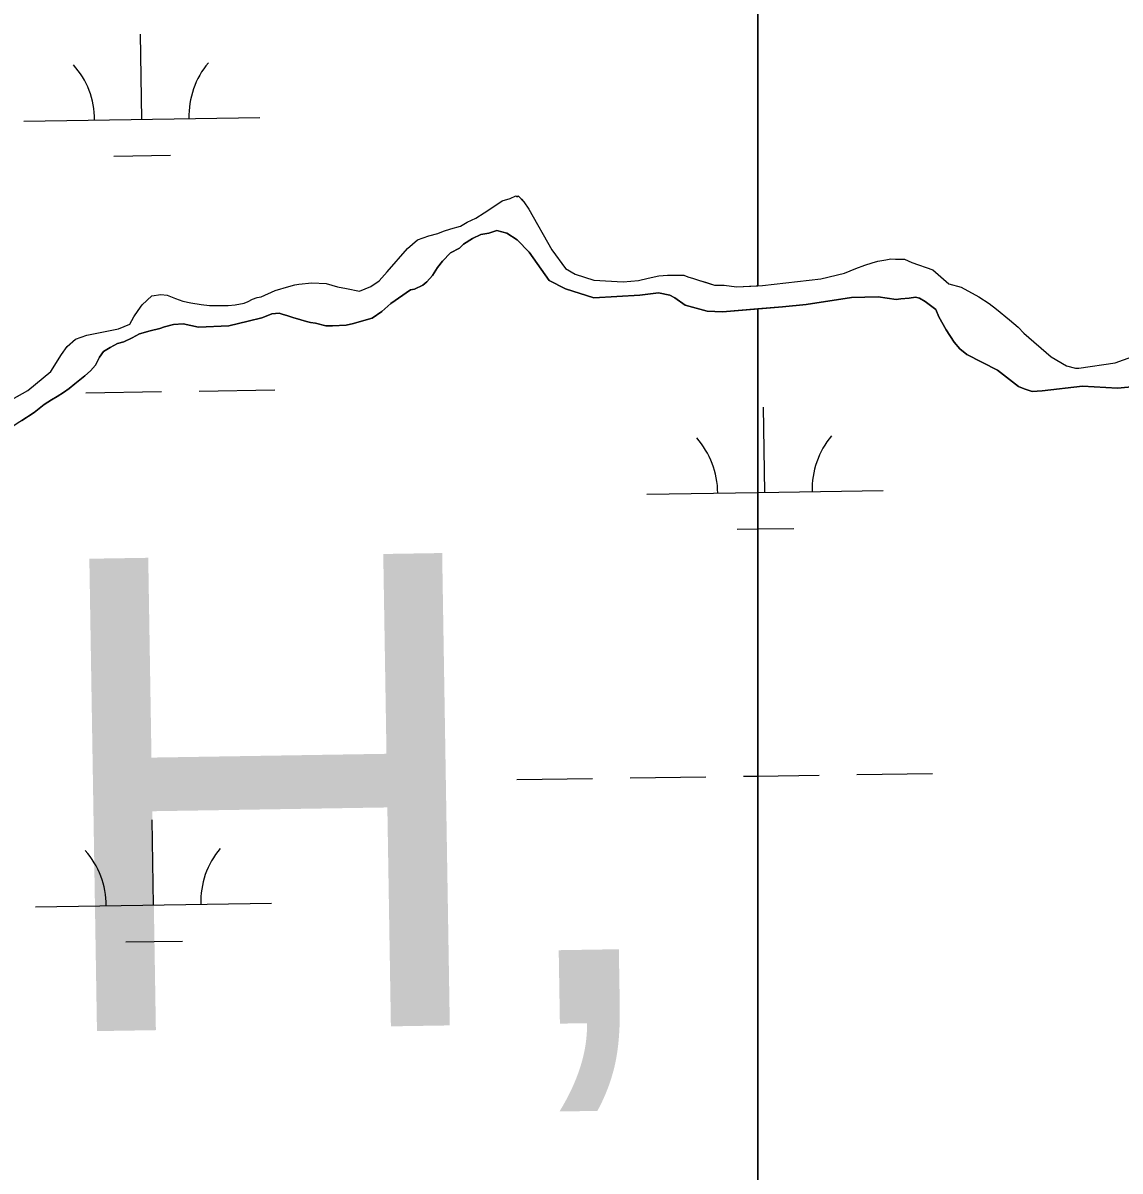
# Model space of a CAD drawing. Extents: x 3807117 to 3845308, y 337856 to 363736.
# Drawn here: x 3820378 to 3820842.5, y 344049.6 to 344535.6 of the extents above; entities that cross this region are included whole.
import ezdxf

# ---------------------------------------------------------------- set-up
doc = ezdxf.new("R2010")
doc.units = 0
for name, color, linetype in [('V-TOPO-GNAM-IDEN', 7, 'Continuous'), ('V-TOPO-SHOR', 7, 'Continuous'), ('V-WETL-SWMP', 7, 'Continuous')]:
    doc.layers.add(name, color=color, linetype=linetype)

msp = doc.modelspace()

# ---------------------------------------------------------------- linework, layer by layer
at = {"layer": 'V-TOPO-SHOR'}
for points in [[(3820362.85, 344370.47), (3820380.09, 344379.94), (3820389.77, 344388.1), (3820394.29, 344395.27), (3820396.72, 344398.69), (3820400.17, 344401.75), (3820404.99, 344403.42), (3820418.4, 344406.06), (3820423.22, 344408.08), (3820424.96, 344411.16), (3820426.7, 344413.89), (3820428.43, 344416.28), (3820432.58, 344420.02), (3820436.36, 344420.67), (3820439.1, 344420.31), (3820442.53, 344418.91), (3820445.61, 344417.85), (3820449.03, 344417.14), (3820453.49, 344416.42), (3820456.92, 344416.05), (3820460.69, 344416.02), (3820464.81, 344415.98), (3820467.9, 344416.3), (3820471.69, 344416.96), (3820473.41, 344417.63), (3820475.13, 344418.65), (3820477.2, 344419.31), (3820478.91, 344419.64), (3820484.77, 344422.34), (3820490.62, 344424.01), (3820493.03, 344424.68), (3820494.75, 344425.01), (3820500.24, 344425.65), (3820506.42, 344425.26), (3820511.21, 344423.85), (3820514.98, 344423.13), (3820520.46, 344422.05), (3820525.29, 344424.07), (3820528.74, 344426.45), (3820532.2, 344430.2), (3820540.86, 344440.08), (3820545.01, 344443.82), (3820549.83, 344445.5), (3820553.61, 344446.5), (3820556.02, 344447.51), (3820559.12, 344448.51), (3820563.25, 344449.51), (3820566, 344451.2), (3820569.79, 344452.89), (3820573.25, 344455.26), (3820579.45, 344459.33), (3820580.84, 344460.35), (3820584.28, 344461.35), (3820586.69, 344462.36), (3820587.03, 344462.01), (3820587.72, 344462.35), (3820588.4, 344461.66), (3820589.08, 344460.97), (3820590.1, 344459.93), (3820592.13, 344456.83), (3820601.95, 344439.58), (3820607.72, 344431.64), (3820611.82, 344429.21), (3820619.69, 344426.74), (3820632.04, 344425.95), (3820638.57, 344426.59), (3820642.7, 344427.58), (3820647.16, 344428.58), (3820650.94, 344428.89), (3820654.37, 344428.86), (3820657.81, 344428.84), (3820659.52, 344428.13), (3820661.91, 344427.43), (3820663.96, 344426.73), (3820667.39, 344425.67), (3820670.81, 344424.61), (3820674.93, 344424.58), (3820680.08, 344423.85), (3820691.06, 344424.45), (3820715.8, 344427.34), (3820725.77, 344429.66), (3820730.59, 344431.68), (3820734.38, 344433.02), (3820737.47, 344434.03), (3820739.88, 344434.69), (3820743.32, 344435.35), (3820745.38, 344435.68), (3820747.44, 344435.66), (3820751.22, 344435.63), (3820754.29, 344434.23), (3820763.19, 344431.07), (3820770.01, 344425.18), (3820775.15, 344423.77), (3820782.66, 344419.59), (3820787.1, 344416.81), (3820790.17, 344414.38), (3820795.62, 344409.87), (3820799.38, 344406.75), (3820801.76, 344404.33), (3820813.35, 344394.28)], [(3820377.58, 344367.27), (3820382.76, 344370.66), (3820386.91, 344374.05), (3820390.01, 344376.09), (3820392.43, 344377.44), (3820395.18, 344379.14), (3820397.6, 344380.83), (3820400.02, 344382.87), (3820404.16, 344386.27), (3820406.58, 344388.31), (3820408.66, 344390.7), (3820410.41, 344394.11), (3820412.14, 344396.5), (3820414.9, 344398.2), (3820418, 344399.89), (3820420.75, 344400.55), (3820424.2, 344402.24), (3820427.3, 344403.93), (3820431.78, 344405.27), (3820435.9, 344406.27), (3820437.97, 344406.93), (3820441.75, 344407.93), (3820445.87, 344408.24), (3820452.38, 344406.82), (3820465.09, 344407.4), (3820473.34, 344409.39), (3820479.18, 344410.72), (3820481.6, 344411.73), (3820483.32, 344412.4), (3820486.41, 344412.72), (3820487.78, 344412.37), (3820490.18, 344411.66), (3820492.23, 344410.96), (3820495.65, 344409.9), (3820498.05, 344409.19), (3820499.76, 344408.84), (3820501.82, 344408.48), (3820506.27, 344407.41), (3820509.02, 344407.39), (3820514.85, 344407.68), (3820517.95, 344408.35), (3820521.39, 344409.35), (3820525.86, 344410.68), (3820530, 344413.4), (3820533.81, 344416.8), (3820542.09, 344422.57), (3820543.81, 344422.89), (3820547.26, 344424.58), (3820548.98, 344425.94), (3820551.41, 344428.67), (3820553.49, 344432.08), (3820555.58, 344434.81), (3820559.04, 344438.22), (3820562.83, 344440.24), (3820564.56, 344441.95), (3820568.35, 344444.32), (3820571.8, 344446.01), (3820575.23, 344446.67), (3820578.67, 344447.67), (3820582.79, 344446.6), (3820587.23, 344443.82), (3820592.33, 344438.63), (3820600.81, 344426.55), (3820607.65, 344423.06), (3820619.63, 344419.19), (3820639.21, 344420.4), (3820647.1, 344421.37), (3820651.9, 344420.3), (3820653.95, 344419.26), (3820658.39, 344416.13), (3820667.64, 344413.65), (3820674.15, 344413.26), (3820699.57, 344415.45), (3820709.53, 344416.4), (3820728.77, 344419.34), (3820740.1, 344419.59), (3820747.65, 344418.5), (3820749.71, 344418.83), (3820753.14, 344419.14), (3820755.89, 344419.46), (3820757.6, 344419.1), (3820760, 344417.71), (3820764.43, 344414.24), (3820765.78, 344411.14), (3820768.82, 344405.63), (3820772.21, 344400.45)], [(3820772.21, 344400.45), (3820774.59, 344397.69), (3820777.66, 344395.26), (3820790.65, 344388.63), (3820799.52, 344381.7), (3820801.91, 344380.65), (3820805.33, 344379.59), (3820809.46, 344379.9), (3820826.63, 344381.82), (3820841.38, 344381.02), (3820848.94, 344381.64)], [(3820813.35, 344394.28), (3820819.84, 344390.46), (3820823.6, 344389.4), (3820824.98, 344389.39), (3820840.44, 344391.66), (3820849.39, 344395.02)]]:
    msp.add_lwpolyline(points, dxfattribs=at)
at = {"layer": 'V-WETL-SWMP'}
for p, q in [((3820689.05, 347654.43), (3820689.05, 344424.34)), ((3820689.05, 344424.34), (3820689.05, 347654.43)), ((3820428.29, 344494.83), (3820427.75, 344530.83)), ((3820378.3, 344494.08), (3820478.28, 344495.58)), ((3820416.52, 344479.22), (3820440.52, 344479.58)), ((3820579.46, 344459.33), (3820580.84, 344460.35)), ((3820580.84, 344460.35), (3820584.28, 344461.35)), ((3820584.28, 344461.35), (3820586.69, 344462.36)), ((3820586.69, 344462.36), (3820587.03, 344462.01)), ((3820587.03, 344462.01), (3820587.72, 344462.35)), ((3820587.72, 344462.35), (3820590.1, 344459.93)), ((3820590.1, 344459.93), (3820592.13, 344456.82)), ((3820569.79, 344452.89), (3820573.24, 344455.26)), ((3820573.24, 344455.26), (3820579.46, 344459.33)), ((3820592.13, 344456.82), (3820601.95, 344439.58)), ((3820563.24, 344449.51), (3820566, 344451.2)), ((3820566, 344451.2), (3820569.79, 344452.89)), ((3820545.01, 344443.82), (3820549.83, 344445.5)), ((3820549.83, 344445.5), (3820553.61, 344446.5)), ((3820553.61, 344446.5), (3820556.02, 344447.51)), ((3820556.02, 344447.51), (3820559.12, 344448.51)), ((3820559.12, 344448.51), (3820563.24, 344449.51)), ((3820571.8, 344446.01), (3820568.35, 344444.32)), ((3820575.23, 344446.66), (3820571.8, 344446.01)), ((3820578.68, 344447.67), (3820575.23, 344446.66)), ((3820582.79, 344446.6), (3820578.68, 344447.67)), ((3820587.22, 344443.82), (3820582.79, 344446.6)), ((3820540.86, 344440.08), (3820545.01, 344443.82)), ((3820564.56, 344441.95), (3820562.83, 344440.24)), ((3820568.35, 344444.32), (3820564.56, 344441.95)), ((3820592.33, 344438.63), (3820587.22, 344443.82)), ((3820532.2, 344430.2), (3820540.86, 344440.08)), ((3820559.04, 344438.22), (3820555.58, 344434.81)), ((3820562.83, 344440.24), (3820559.04, 344438.22)), ((3820600.81, 344426.55), (3820592.33, 344438.63)), ((3820601.95, 344439.58), (3820607.72, 344431.64)), ((3820743.33, 344435.35), (3820745.39, 344435.68)), ((3820745.39, 344435.68), (3820751.22, 344435.63)), ((3820751.22, 344435.63), (3820754.3, 344434.23)), ((3820553.49, 344432.08), (3820551.41, 344428.67)), ((3820555.58, 344434.81), (3820553.49, 344432.08)), ((3820607.72, 344431.64), (3820611.82, 344429.21)), ((3820725.78, 344429.66), (3820730.6, 344431.68)), ((3820730.6, 344431.68), (3820734.38, 344433.02)), ((3820734.38, 344433.02), (3820737.48, 344434.03)), ((3820737.48, 344434.03), (3820739.89, 344434.69)), ((3820739.89, 344434.69), (3820743.33, 344435.35)), ((3820754.3, 344434.23), (3820763.2, 344431.07)), ((3820763.2, 344431.07), (3820770.01, 344425.18)), ((3820525.28, 344424.07), (3820528.74, 344426.45)), ((3820528.74, 344426.45), (3820532.2, 344430.2)), ((3820548.98, 344425.94), (3820547.26, 344424.58)), ((3820551.41, 344428.67), (3820548.98, 344425.94)), ((3820607.65, 344423.06), (3820600.81, 344426.55)), ((3820611.82, 344429.21), (3820619.69, 344426.74)), ((3820619.69, 344426.74), (3820632.04, 344425.95)), ((3820632.04, 344425.95), (3820638.57, 344426.59)), ((3820638.57, 344426.59), (3820642.69, 344427.58)), ((3820642.69, 344427.58), (3820647.16, 344428.58)), ((3820647.16, 344428.58), (3820650.94, 344428.89)), ((3820650.94, 344428.89), (3820657.81, 344428.83)), ((3820657.81, 344428.83), (3820659.52, 344428.13)), ((3820659.52, 344428.13), (3820661.91, 344427.43)), ((3820661.91, 344427.43), (3820663.97, 344426.73)), ((3820663.97, 344426.73), (3820670.81, 344424.61)), ((3820691.07, 344424.45), (3820715.8, 344427.34)), ((3820715.8, 344427.34), (3820725.78, 344429.66)), ((3820478.91, 344419.64), (3820484.77, 344422.34)), ((3820484.77, 344422.34), (3820490.62, 344424.01)), ((3820490.62, 344424.01), (3820493.03, 344424.68)), ((3820493.03, 344424.68), (3820494.75, 344425.01)), ((3820494.75, 344425.01), (3820500.24, 344425.65)), ((3820500.24, 344425.65), (3820506.42, 344425.26)), ((3820506.42, 344425.26), (3820511.21, 344423.84)), ((3820511.21, 344423.84), (3820514.98, 344423.13)), ((3820514.98, 344423.13), (3820520.46, 344422.05)), ((3820520.46, 344422.05), (3820525.28, 344424.07)), ((3820542.09, 344422.56), (3820533.81, 344416.8)), ((3820543.81, 344422.89), (3820542.09, 344422.56)), ((3820547.26, 344424.58), (3820543.81, 344422.89)), ((3820619.63, 344419.19), (3820607.65, 344423.06)), ((3820647.11, 344421.37), (3820639.2, 344420.4)), ((3820651.9, 344420.3), (3820647.11, 344421.37)), ((3820670.81, 344424.61), (3820674.93, 344424.58)), ((3820674.93, 344424.58), (3820680.07, 344423.85)), ((3820680.07, 344423.85), (3820689.05, 344424.34)), ((3820689.05, 344424.34), (3820691.07, 344424.45)), ((3820770.01, 344425.18), (3820775.15, 344423.77)), ((3820775.15, 344423.77), (3820782.67, 344419.59)), ((3820426.7, 344413.89), (3820428.43, 344416.28)), ((3820428.43, 344416.28), (3820432.58, 344420.02)), ((3820432.58, 344420.02), (3820436.36, 344420.67)), ((3820436.36, 344420.67), (3820439.11, 344420.31)), ((3820439.11, 344420.31), (3820442.53, 344418.91)), ((3820442.53, 344418.91), (3820445.61, 344417.85)), ((3820445.61, 344417.85), (3820449.03, 344417.14)), ((3820449.03, 344417.14), (3820453.49, 344416.42)), ((3820453.49, 344416.42), (3820456.92, 344416.05)), ((3820456.92, 344416.05), (3820464.81, 344415.98)), ((3820464.81, 344415.98), (3820467.9, 344416.3)), ((3820467.9, 344416.3), (3820471.68, 344416.96)), ((3820471.68, 344416.96), (3820473.41, 344417.63)), ((3820473.41, 344417.63), (3820475.13, 344418.64)), ((3820475.13, 344418.64), (3820477.2, 344419.31)), ((3820477.2, 344419.31), (3820478.91, 344419.64)), ((3820533.81, 344416.8), (3820530, 344413.4)), ((3820639.2, 344420.4), (3820619.63, 344419.19)), ((3820653.95, 344419.26), (3820651.9, 344420.3)), ((3820658.39, 344416.13), (3820653.95, 344419.26)), ((3820667.64, 344413.65), (3820658.39, 344416.13)), ((3820709.53, 344416.4), (3820699.57, 344415.46)), ((3820728.77, 344419.34), (3820709.53, 344416.4)), ((3820740.1, 344419.59), (3820728.77, 344419.34)), ((3820747.65, 344418.5), (3820740.1, 344419.59)), ((3820749.71, 344418.82), (3820747.65, 344418.5)), ((3820753.14, 344419.14), (3820749.71, 344418.82)), ((3820755.89, 344419.46), (3820753.14, 344419.14)), ((3820757.6, 344419.1), (3820755.89, 344419.46)), ((3820760, 344417.71), (3820757.6, 344419.1)), ((3820764.43, 344414.24), (3820760, 344417.71)), ((3820782.67, 344419.59), (3820787.11, 344416.81)), ((3820787.11, 344416.81), (3820790.18, 344414.38)), ((3820423.22, 344408.08), (3820424.96, 344411.16)), ((3820424.96, 344411.16), (3820426.7, 344413.89)), ((3820481.6, 344411.73), (3820479.19, 344410.72)), ((3820483.32, 344412.4), (3820481.6, 344411.73)), ((3820486.41, 344412.72), (3820483.32, 344412.4)), ((3820487.78, 344412.36), (3820486.41, 344412.72)), ((3820490.18, 344411.66), (3820487.78, 344412.36)), ((3820492.23, 344410.96), (3820490.18, 344411.66)), ((3820530, 344413.4), (3820525.86, 344410.68)), ((3820674.15, 344413.26), (3820667.64, 344413.65)), ((3820689.05, 344414.54), (3820674.15, 344413.26)), ((3820699.57, 344415.46), (3820689.05, 344414.54)), ((3820689.05, 344414.54), (3820689.05, 343421.09)), ((3820689.05, 343421.09), (3820689.05, 344414.54)), ((3820765.78, 344411.14), (3820764.43, 344414.24)), ((3820768.82, 344405.63), (3820765.78, 344411.14)), ((3820790.18, 344414.38), (3820795.63, 344409.87)), ((3820418.4, 344406.06), (3820423.22, 344408.08)), ((3820435.9, 344406.26), (3820431.78, 344405.27)), ((3820437.97, 344406.93), (3820435.9, 344406.26)), ((3820441.75, 344407.93), (3820437.97, 344406.93)), ((3820445.87, 344408.24), (3820441.75, 344407.93)), ((3820452.38, 344406.82), (3820445.87, 344408.24)), ((3820465.09, 344407.4), (3820452.38, 344406.82)), ((3820473.34, 344409.39), (3820465.09, 344407.4)), ((3820479.19, 344410.72), (3820473.34, 344409.39)), ((3820495.65, 344409.9), (3820492.23, 344410.96)), ((3820498.05, 344409.19), (3820495.65, 344409.9)), ((3820499.76, 344408.83), (3820498.05, 344409.19)), ((3820501.82, 344408.48), (3820499.76, 344408.83)), ((3820506.27, 344407.41), (3820501.82, 344408.48)), ((3820509.02, 344407.39), (3820506.27, 344407.41)), ((3820514.86, 344407.68), (3820509.02, 344407.39)), ((3820517.95, 344408.34), (3820514.86, 344407.68)), ((3820521.39, 344409.35), (3820517.95, 344408.34)), ((3820525.86, 344410.68), (3820521.39, 344409.35)), ((3820795.63, 344409.87), (3820799.38, 344406.76)), ((3820799.38, 344406.76), (3820801.76, 344404.33)), ((3820396.72, 344398.69), (3820400.17, 344401.75)), ((3820400.17, 344401.75), (3820404.99, 344403.42)), ((3820404.99, 344403.42), (3820418.4, 344406.06)), ((3820424.2, 344402.24), (3820420.76, 344400.55)), ((3820427.3, 344403.93), (3820424.2, 344402.24)), ((3820431.78, 344405.27), (3820427.3, 344403.93)), ((3820772.21, 344400.45), (3820768.82, 344405.63)), ((3820801.76, 344404.33), (3820813.35, 344394.29)), ((3820394.29, 344395.27), (3820396.72, 344398.69)), ((3820414.9, 344398.2), (3820412.14, 344396.5)), ((3820418, 344399.89), (3820414.9, 344398.2)), ((3820420.76, 344400.55), (3820418, 344399.89)), ((3820774.59, 344397.69), (3820772.21, 344400.45)), ((3820777.66, 344395.26), (3820774.59, 344397.69)), ((3820389.77, 344388.1), (3820394.29, 344395.27)), ((3820410.41, 344394.11), (3820408.66, 344390.7)), ((3820412.14, 344396.5), (3820410.41, 344394.11)), ((3820790.65, 344388.63), (3820777.66, 344395.26)), ((3820813.35, 344394.29), (3820819.84, 344390.46)), ((3820840.45, 344391.66), (3820849.4, 344395.02)), ((3820380.09, 344379.94), (3820389.77, 344388.1)), ((3820406.58, 344388.31), (3820404.17, 344386.27)), ((3820408.66, 344390.7), (3820406.58, 344388.31)), ((3820799.52, 344381.7), (3820790.65, 344388.63)), ((3820819.84, 344390.46), (3820823.61, 344389.4)), ((3820823.61, 344389.4), (3820824.98, 344389.39)), ((3820824.98, 344389.39), (3820840.45, 344391.66)), ((3820400.02, 344382.87), (3820397.6, 344380.83)), ((3820404.17, 344386.27), (3820400.02, 344382.87)), ((3820362.85, 344370.47), (3820380.09, 344379.94)), ((3820392.42, 344377.44), (3820390.01, 344376.09)), ((3820395.18, 344379.14), (3820392.42, 344377.44)), ((3820397.6, 344380.83), (3820395.18, 344379.14)), ((3820404.61, 344379.03), (3820436.61, 344379.51)), ((3820452.61, 344379.75), (3820484.61, 344380.23)), ((3820801.91, 344380.65), (3820799.52, 344381.7)), ((3820805.33, 344379.59), (3820801.91, 344380.65)), ((3820809.46, 344379.9), (3820805.33, 344379.59)), ((3820826.63, 344381.82), (3820809.46, 344379.9)), ((3820841.38, 344381.01), (3820826.63, 344381.82)), ((3820848.94, 344381.64), (3820841.38, 344381.01)), ((3820386.91, 344374.05), (3820382.76, 344370.66)), ((3820390.01, 344376.09), (3820386.91, 344374.05)), ((3820692.12, 344336.9), (3820691.58, 344372.9)), ((3820382.76, 344370.66), (3820373.44, 344364.55)), ((3820642.13, 344336.15), (3820689.05, 344336.86)), ((3820689.05, 344336.86), (3820742.12, 344337.65)), ((3820680.35, 344321.29), (3820689.05, 344321.42)), ((3820689.05, 344321.42), (3820704.35, 344321.65)), ((3820683.08, 344216.68), (3820689.05, 344216.77)), ((3820689.05, 344216.77), (3820715.07, 344217.16)), ((3820731.07, 344217.4), (3820763.07, 344217.88)), ((3820587.09, 344215.25), (3820619.08, 344215.73)), ((3820635.08, 344215.96), (3820667.08, 344216.44)), ((3820433.27, 344162.19), (3820432.73, 344198.19)), ((3820383.28, 344161.44), (3820483.27, 344162.94)), ((3820421.51, 344146.58), (3820445.5, 344146.94))]:
    msp.add_line(p, q, dxfattribs=at)
for centre, start, end in [((3820483.52, 344496.13), 140.0865, 181.6302), ((3820373.05, 344494.48), 0.0865, 41.6302), ((3820636.88, 344336.55), 0.0865, 41.6302), ((3820747.35, 344338.2), 140.0865, 181.6302), ((3820378.03, 344161.84), 0.0865, 41.6302), ((3820488.5, 344163.5), 140.0865, 181.6302)]:
    msp.add_arc(centre, 35.25, start, end, dxfattribs=at)

# ---------------------------------------------------------------- texts
at = {"layer": 'V-TOPO-GNAM-IDEN'}
msp.add_text('PARISH,', height=200, rotation=0.9259, dxfattribs=at).set_placement((3819584.9, 344095.48))

doc.saveas('drawing.dxf')
